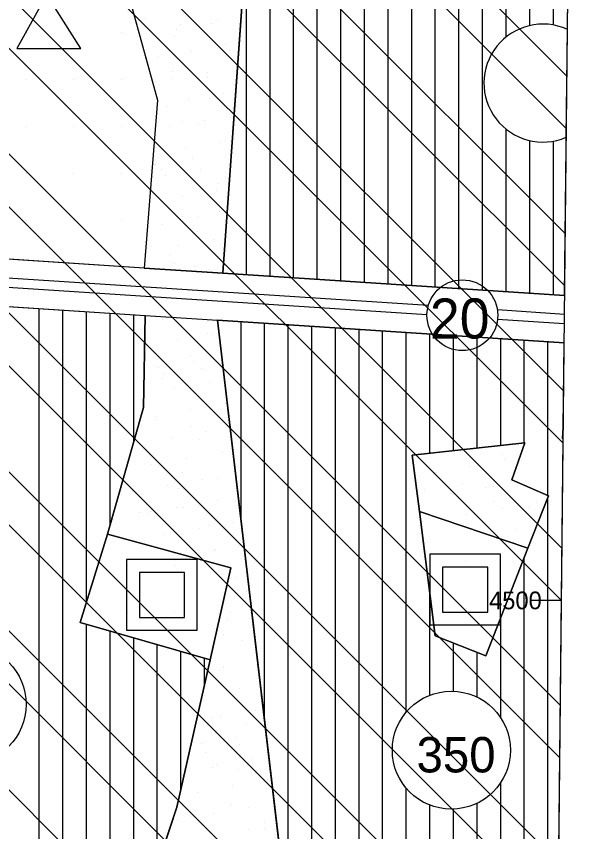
# Model space of a CAD drawing. Extents: x 419109 to 421295, y 4452223 to 4457798.
# Drawn here: x 421030.3 to 421266.4, y 4454402 to 4454747.5 of the extents above; entities that cross this region are included whole.
import ezdxf

# ---------------------------------------------------------------- set-up
doc = ezdxf.new("R2010")
doc.units = 0
for name, color, linetype in [('ADA', 7, 'Continuous'), ('ADAKENARI', 7, 'Continuous'), ('Default', 7, 'Continuous'), ('KALDIRIM', 7, 'Continuous'), ('KD_DAIRE', 7, 'Continuous'), ('KD_YGEN', 7, 'Continuous'), ('LJ_SEMBOL', 7, 'Continuous'), ('PAFTALAMA', 7, 'Continuous'), ('PL_AYA_PARK_DINLENME', 7, 'Continuous'), ('PL_KON_MEV_350', 7, 'Continuous'), ('PL_OZEL_DONATI', 7, 'Continuous'), ('PL_SAY_ILKOGRETIM', 7, 'Continuous'), ('PL_SAY_KULTUR_TESIS', 7, 'Continuous'), ('SM_DAIRE', 7, 'Continuous'), ('SM_TAKS', 7, 'Continuous'), ('SN_TR_SIVILASMA', 7, 'Continuous'), ('TR_ILKEGITIM', 7, 'Continuous'), ('TR_ORTAYOGUNKONUT', 7, 'Continuous'), ('TR_PARKALANI', 7, 'Continuous'), ('TR_SAGLIKTESIS', 7, 'Continuous')]:
    doc.layers.add(name, color=color, linetype=linetype)

# ---------------------------------------------------------------- blocks, each defined once
blk = doc.blocks.new('POINT_DISPLAY')
at = {"layer": 'Default'}
blk.add_line((0, 0), (0, 0), dxfattribs=at)

msp = doc.modelspace()

# ---------------------------------------------------------------- linework, layer by layer
at = {"layer": 'ADA'}
for p, q in [((421130.41, 4454815.27), (421117.8, 4454638.68)), ((421068.09, 4454791.9), (421090.1, 4454711.95)), ((421090.1, 4454711.95), (421084.53, 4454640.85)), ((421084.13, 4454581.81), (421084.97, 4454620.78)), ((421144.89, 4454369.02), (421115.5, 4454618.79)), ((421084.13, 4454581.81), (421068.9, 4454528.03)), ((421261.97, 4454573.24), (421261.62, 4454568.63)), ((421261.62, 4454568.63), (421261.92, 4454568.53)), ((421245.7, 4454566.85), (421198.04, 4454561.5)), ((421240.21, 4454551.12), (421245.7, 4454566.85)), ((421198.04, 4454561.5), (421201.06, 4454537.72)), ((421255.71, 4454544.38), (421240.21, 4454551.12)), ((421247.03, 4454522.16), (421255.71, 4454544.38)), ((421201.06, 4454537.72), (421247.03, 4454522.16)), ((421201.06, 4454537.72), (421207.77, 4454484.95)), ((421068.9, 4454528.03), (421057.44, 4454490.64)), ((421068.9, 4454528.03), (421121.16, 4454513.82)), ((421229.18, 4454476.51), (421247.03, 4454522.16)), ((421121.16, 4454513.82), (421112.39, 4454474.83)), ((421057.44, 4454490.64), (421112.39, 4454474.83)), ((421207.77, 4454484.95), (421229.18, 4454476.51)), ((421112.39, 4454474.83), (421098.33, 4454412.34)), ((421098.33, 4454412.34), (421084.63, 4454371.25))]:
    msp.add_line(p, q, dxfattribs=at)
at = {"layer": 'ADAKENARI'}
for p, q in [((421084.53, 4454640.85), (421018.59, 4454645.15)), ((421117.8, 4454638.68), (421084.53, 4454640.85)), ((421262.55, 4454629.25), (421117.8, 4454638.68)), ((421016.17, 4454625.26), (421084.97, 4454620.78)), ((421084.97, 4454620.78), (421115.5, 4454618.79)), ((421115.5, 4454618.79), (421262.34, 4454609.22))]:
    msp.add_line(p, q, dxfattribs=at)
at = {"layer": 'KALDIRIM'}
for p, q in [((421204.84, 4454624.99), (421018.3, 4454637.15)), ((421204.26, 4454621.02), (421016.45, 4454633.26)), ((421262.47, 4454621.23), (421234.09, 4454623.08)), ((421262.42, 4454617.23), (421234.15, 4454619.07))]:
    msp.add_line(p, q, dxfattribs=at)
at = {"layer": 'KD_DAIRE'}
msp.add_circle((421219.26, 4454620.86), 15, dxfattribs=at)
at = {"layer": 'LJ_SEMBOL'}
for p, q in [((421043.15, 4454756.76), (421030.61, 4454733.95)), ((421057.63, 4454733.95), (421043.15, 4454756.76)), ((421030.61, 4454733.95), (421057.63, 4454733.95)), ((421235.43, 4454519.61), (421205.43, 4454519.61)), ((421205.43, 4454519.61), (421205.43, 4454489.61)), ((421235.43, 4454489.61), (421235.43, 4454519.61)), ((421106.99, 4454517.35), (421076.99, 4454517.35)), ((421076.99, 4454517.35), (421076.99, 4454487.35)), ((421106.99, 4454487.35), (421106.99, 4454517.35)), ((421229.98, 4454514.15), (421210.89, 4454514.15)), ((421210.89, 4454514.15), (421210.89, 4454495.06)), ((421229.98, 4454495.06), (421229.98, 4454514.15)), ((421101.54, 4454511.9), (421082.45, 4454511.9)), ((421082.45, 4454511.9), (421082.45, 4454492.81)), ((421101.54, 4454492.81), (421101.54, 4454511.9)), ((421210.89, 4454495.06), (421229.98, 4454495.06)), ((421082.45, 4454492.81), (421101.54, 4454492.81)), ((421205.43, 4454489.61), (421235.43, 4454489.61)), ((421076.99, 4454487.35), (421106.99, 4454487.35))]:
    msp.add_line(p, q, dxfattribs=at)
for points in [[(421205.43, 4454489.61), (421235.43, 4454489.61), (421235.43, 4454519.61), (421205.43, 4454519.61)], [(421076.99, 4454487.35), (421106.99, 4454487.35), (421106.99, 4454517.35), (421076.99, 4454517.35)]]:
    msp.add_lwpolyline(points, close=True, dxfattribs=at)
at = {"layer": 'PAFTALAMA'}
for q in [(421248.7, 4454500), (421261.2, 4454500)]:
    msp.add_line((421261.2, 4454500), q, dxfattribs=at)
msp.add_lwpolyline([(419138.44, 4455021.89), (419108.72, 4452245.78), (421237.47, 4452223.29), (421266.41, 4454999.4)], dxfattribs=at)
at = {"layer": 'PL_AYA_PARK_DINLENME'}
msp.add_lwpolyline([(421068.09, 4454791.9), (421090.1, 4454711.95), (421084.53, 4454640.85), (421117.8, 4454638.68), (421130.41, 4454815.27)], dxfattribs=at)
for points in [[(421098.33, 4454412.34), (421112.39, 4454474.83), (421121.16, 4454513.82), (421068.9, 4454528.03), (421084.13, 4454581.81), (421084.97, 4454620.78), (421115.5, 4454618.79), (421144.89, 4454369.02), (421154.1, 4454290.74), (421144.69, 4454290.2), (421141.97, 4454317.46), (421136.91, 4454368.08), (421112.03, 4454365.16), (421084.63, 4454371.25)], [(421245.7, 4454566.85), (421240.21, 4454551.12), (421255.71, 4454544.38), (421247.03, 4454522.16), (421201.06, 4454537.72), (421198.04, 4454561.5)]]:
    msp.add_lwpolyline(points, close=True, dxfattribs=at)
at = {"layer": 'PL_KON_MEV_350'}
for p, q in [((421262.55, 4454629.25), (421264.41, 4454807.34)), ((421261.97, 4454573.24), (421262.34, 4454609.22)), ((421259.38, 4454325.45), (421261.92, 4454568.53))]:
    msp.add_line(p, q, dxfattribs=at)
for points in [[(421264.41, 4454807.34), (421130.41, 4454815.27), (421117.8, 4454638.68), (421262.55, 4454629.25)], [(421262.34, 4454609.22), (421115.5, 4454618.79), (421144.89, 4454369.02), (421154.1, 4454290.74), (421239.25, 4454295.67), (421259.38, 4454325.45)], [(421261.92, 4454568.53), (421261.62, 4454568.63), (421261.97, 4454573.24)], [(421240.21, 4454551.12), (421255.71, 4454544.38), (421247.03, 4454522.16), (421229.18, 4454476.51), (421207.77, 4454484.95), (421201.06, 4454537.72), (421198.04, 4454561.5), (421245.7, 4454566.85), (421240.21, 4454551.12)]]:
    msp.add_lwpolyline(points, dxfattribs=at)
msp.add_lwpolyline([(421016.17, 4454625.26), (421084.97, 4454620.78), (421084.13, 4454581.81), (421068.9, 4454528.03), (421057.44, 4454490.64), (421112.39, 4454474.83), (421098.33, 4454412.34), (421084.63, 4454371.25), (421112.03, 4454365.16), (421094.78, 4454314.42), (421141.97, 4454317.46), (421144.69, 4454290.2), (421079.09, 4454286.4), (421061.53, 4454292.35), (420940.66, 4454396.41), (420954.23, 4454423), (420920.05, 4454437.89), (421002.02, 4454616.82)], close=True, dxfattribs=at)
at = {"layer": 'PL_OZEL_DONATI'}
for points in [[(421247.03, 4454522.16), (421229.18, 4454476.51), (421207.77, 4454484.95), (421201.06, 4454537.72)], [(421057.44, 4454490.64), (421068.9, 4454528.03), (421121.16, 4454513.82), (421112.39, 4454474.83)]]:
    msp.add_lwpolyline(points, close=True, dxfattribs=at)
at = {"layer": 'PL_SAY_ILKOGRETIM'}
msp.add_lwpolyline([(421084.53, 4454640.85), (421018.59, 4454645.15), (421005.95, 4454655.44), (420974.76, 4454768.22), (421068.09, 4454791.9), (421090.1, 4454711.95)], close=True, dxfattribs=at)
at = {"layer": 'PL_SAY_KULTUR_TESIS'}
msp.add_line((421261.92, 4454568.53), (421261.97, 4454573.24), dxfattribs=at)
msp.add_lwpolyline([(421261.97, 4454573.24), (421261.62, 4454568.63), (421261.92, 4454568.53)], dxfattribs=at)
at = {"layer": 'SM_DAIRE'}
msp.add_line((421263.25, 4454696.27), (421263.72, 4454742.01), dxfattribs=at)
for centre in [(421009.51, 4454455.95), (421214.6, 4454436.55)]:
    msp.add_circle(centre, 25, dxfattribs=at)
msp.add_arc((421253.4, 4454719.24), 25, 65.5997, 293.2059, dxfattribs=at)
at = {"layer": 'SN_TR_SIVILASMA'}
for p, q in [((421259.81, 4454366.67), (420620.25, 4455006.23)), ((421260.04, 4454388.89), (420642.94, 4455005.99)), ((421260.51, 4454433.33), (420688.32, 4455005.51)), ((421260.74, 4454455.55), (420711.01, 4455005.27)), ((421261.2, 4454499.99), (420756.39, 4455004.79)), ((421261.43, 4454522.2), (420779.09, 4455004.55)), ((421261.9, 4454566.64), (420824.47, 4455004.07)), ((421262.13, 4454588.86), (420847.16, 4455003.83)), ((421262.59, 4454633.3), (420892.54, 4455003.35)), ((421262.82, 4454655.52), (420915.23, 4455003.11)), ((421263.29, 4454699.96), (420960.61, 4455002.63)), ((421263.52, 4454722.18), (420983.3, 4455002.39)), ((421259.35, 4454322.23), (420650.2, 4454931.39)), ((421259.12, 4454300.01), (420676.73, 4454882.4)), ((421258.65, 4454255.58), (420729.79, 4454784.44)), ((421258.42, 4454233.36), (420751.04, 4454740.73)), ((421257.96, 4454188.92), (420757.65, 4454689.23))]:
    msp.add_line(p, q, dxfattribs=at)
at = {"layer": 'TR_ORTAYOGUNKONUT'}
for p, q in [((421137.8, 4454637.38), (421137.8, 4454814.83)), ((421147.8, 4454636.73), (421147.8, 4454814.24)), ((421157.8, 4454636.07), (421157.8, 4454813.65)), ((421167.8, 4454635.42), (421167.8, 4454813.05)), ((421177.8, 4454634.77), (421177.8, 4454812.46)), ((421187.8, 4454634.12), (421187.8, 4454811.87)), ((421197.8, 4454633.47), (421197.8, 4454811.28)), ((421207.8, 4454632.81), (421207.8, 4454810.69)), ((421217.8, 4454632.16), (421217.8, 4454810.09)), ((421227.8, 4454631.51), (421227.8, 4454809.5)), ((421237.8, 4454738.78), (421237.8, 4454808.91)), ((421247.8, 4454743.61), (421247.8, 4454808.32)), ((421257.8, 4454743.85), (421257.8, 4454807.73)), ((421127.8, 4454638.03), (421127.8, 4454778.68)), ((421237.8, 4454630.86), (421237.8, 4454699.71)), ((421247.8, 4454630.21), (421247.8, 4454694.88)), ((421257.8, 4454629.56), (421257.8, 4454694.63)), ((421040.05, 4454310.84), (421040.05, 4454623.71)), ((421050.05, 4454302.23), (421050.05, 4454623.05)), ((421060.05, 4454499.16), (421060.05, 4454622.4)), ((421070.05, 4454532.08), (421070.05, 4454621.75)), ((421080.05, 4454567.41), (421080.05, 4454621.1)), ((421125.5, 4454533.79), (421125.5, 4454618.14)), ((421135.5, 4454448.79), (421135.5, 4454617.48)), ((421145.5, 4454363.79), (421145.5, 4454616.83)), ((421155.5, 4454290.82), (421155.5, 4454616.18)), ((421165.5, 4454291.4), (421165.5, 4454615.53)), ((421175.5, 4454291.98), (421175.5, 4454614.88)), ((421185.5, 4454292.56), (421185.5, 4454614.23)), ((421195.5, 4454452.69), (421195.5, 4454613.57)), ((421205.5, 4454562.33), (421205.5, 4454612.92)), ((421215.5, 4454563.46), (421215.5, 4454612.27)), ((421225.5, 4454564.58), (421225.5, 4454611.62)), ((421235.5, 4454565.7), (421235.5, 4454610.97)), ((421245.5, 4454566.82), (421245.5, 4454610.31)), ((421255.5, 4454544.47), (421255.5, 4454609.66)), ((421255.5, 4454319.71), (421255.5, 4454543.83)), ((421245.5, 4454304.92), (421245.5, 4454518.26)), ((421205.5, 4454459.84), (421205.5, 4454502.8)), ((421235.5, 4454450.26), (421235.5, 4454492.68)), ((421060.05, 4454293.62), (421060.05, 4454489.89)), ((421070.05, 4454289.46), (421070.05, 4454487.01)), ((421080.05, 4454286.45), (421080.05, 4454484.14)), ((421090.05, 4454387.5), (421090.05, 4454481.26)), ((421215.5, 4454461.54), (421215.5, 4454481.9)), ((421100.05, 4454419.98), (421100.05, 4454478.38)), ((421225.5, 4454459.05), (421225.5, 4454477.96)), ((421110.05, 4454464.42), (421110.05, 4454475.5)), ((421235.5, 4454295.46), (421235.5, 4454422.84)), ((421195.5, 4454293.14), (421195.5, 4454420.42)), ((421205.5, 4454293.72), (421205.5, 4454413.27)), ((421225.5, 4454294.88), (421225.5, 4454414.06)), ((421215.5, 4454294.3), (421215.5, 4454411.57))]:
    msp.add_line(p, q, dxfattribs=at)

# ---------------------------------------------------------------- block references
at = {"layer": 'TR_ILKEGITIM', "xscale": 0.1, "yscale": 0.10000000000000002}
for p in [(421034.76, 4454740.85), (421054.76, 4454740.85), (421074.76, 4454740.85), (421034.76, 4454720.85), (421054.76, 4454720.85), (421074.76, 4454720.85), (421034.76, 4454700.85), (421054.76, 4454700.85), (421074.76, 4454700.85), (421034.76, 4454680.85), (421054.76, 4454680.85), (421074.76, 4454680.85), (421034.76, 4454660.85), (421054.76, 4454660.85), (421074.76, 4454660.85)]:
    msp.add_blockref('POINT_DISPLAY', p, dxfattribs=at)
at = {"layer": 'TR_PARKALANI', "xscale": 0.1, "yscale": 0.10000000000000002}
for p in [(421085.1, 4454746.53), (421099.87, 4454743.93), (421112.85, 4454744.38), (421115.51, 4454746.25), (421098.08, 4454741.78), (421083.31, 4454739.17), (421096.74, 4454738.8), (421119.51, 4454735.4), (421089.97, 4454730.19), (421104.74, 4454732.8), (421121.09, 4454733.12), (421096.4, 4454724.23), (421111.4, 4454723.82), (421096.63, 4454721.21), (421111.17, 4454721.63), (421112.2, 4454712.6), (421118.06, 4454714.84), (421093.79, 4454709.46), (421103.29, 4454712.23), (421100.71, 4454702.96), (421109.95, 4454703.25), (421095.18, 4454700.65), (421107.7, 4454701.93), (421116.61, 4454694.27), (421101.84, 4454691.67), (421089.45, 4454684.84), (421105.09, 4454687.16), (421091.81, 4454682.44), (421108.5, 4454682.69), (421093.73, 4454680.08), (421119, 4454679.63), (421116.16, 4454676.76), (421100.39, 4454671.1), (421115.16, 4454673.71), (421116.39, 4454664.86), (421100.75, 4454662.54), (421107.05, 4454662.12), (421092.28, 4454659.52), (421107.27, 4454656.25), (421098.94, 4454650.54), (421113.71, 4454653.14), (421095.78, 4454646.61), (421097.28, 4454642.84), (421105.6, 4454641.56), (421112.05, 4454640.24), (421092.12, 4454619.23), (421111.23, 4454613.25), (421113.55, 4454612.85), (421098.78, 4454610.25), (421103.76, 4454603.84), (421090.67, 4454598.66), (421105.44, 4454601.27), (421108.62, 4454598.47), (421092.98, 4454596.15), (421092.26, 4454594.2), (421112.1, 4454592.29), (421097.33, 4454589.68), (421118.76, 4454583.31), (421089.22, 4454578.1), (421103.99, 4454580.7), (421089.51, 4454576.46), (421119.21, 4454577.64), (421119.92, 4454576.17), (421083.37, 4454573.68), (421104.28, 4454573.85), (421110.65, 4454571.72), (421095.88, 4454569.12), (421107.72, 4454568), (421081.11, 4454566.52), (421086.9, 4454561.69), (421117.31, 4454562.74), (421236.06, 4454561.64), (421087.77, 4454557.54), (421102.54, 4454560.14), (421237.15, 4454559.51), (421100.81, 4454554.16), (421207.6, 4454554.3), (421208.24, 4454554.03), (421222.37, 4454556.91), (421109.2, 4454551.16), (421115.58, 4454551.55), (421094.43, 4454548.56), (421098.82, 4454547.49), (421203.04, 4454547.16), (421218.68, 4454549.48), (421229.04, 4454547.93), (421232.59, 4454548.35), (421079.66, 4454545.95), (421214.26, 4454545.33), (421115.86, 4454542.18), (421123.17, 4454541.81), (421232.58, 4454541.95), (421250.47, 4454541.55), (421082.56, 4454537.07), (421086.32, 4454536.97), (421087.33, 4454537.84), (421098.2, 4454539.38), (421101.09, 4454539.58), (421220.92, 4454536.35), (421235.7, 4454538.95), (421247.36, 4454539.34), (421071.54, 4454534.37), (421122.52, 4454533.2), (421107.75, 4454530.6), (421112.11, 4454531.86), (421242.36, 4454529.97), (421092.98, 4454527.99), (421114.28, 4454521.29), (421114.41, 4454521.62), (421109.5, 4454517.08), (421121.07, 4454512.64), (421123.41, 4454509.55), (421127.73, 4454503.66), (421120.8, 4454494.78), (421129.73, 4454495.09), (421119.62, 4454492.07), (421118.24, 4454485.45), (421126.28, 4454483.09), (421118.17, 4454471.51), (421132.1, 4454472.48), (421116.46, 4454470.16), (421124.83, 4454462.53), (421110.06, 4454459.92), (421133.69, 4454459.26), (421131.49, 4454453.55), (421112.99, 4454450.47), (421116.72, 4454450.94), (421127.76, 4454447.86), (421123.38, 4454441.96), (421108.61, 4454439.36), (421124.8, 4454438.74), (421110.38, 4454435.69), (421130.04, 4454432.98), (421115.27, 4454430.38), (421113.31, 4454429.1), (421124.29, 4454428.17), (421136.7, 4454424), (421107.15, 4454418.79), (421121.93, 4454421.4), (421121.68, 4454413.39), (421128.59, 4454412.42), (421104.42, 4454408.58), (421106.04, 4454411.07), (421113.81, 4454409.81), (421099.04, 4454407.21), (421135.58, 4454405.86), (421128.76, 4454402.9), (421135.25, 4454403.44)]:
    msp.add_blockref('POINT_DISPLAY', p, dxfattribs=at)
at = {"layer": 'TR_SAGLIKTESIS', "xscale": 0.1, "yscale": 0.10000000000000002}
for p in [(421221.06, 4454516.51), (421241.06, 4454516.51), (421077.44, 4454514.83), (421097.44, 4454514.83), (421117.44, 4454514.83), (421077.44, 4454494.83), (421097.44, 4454494.83), (421221.06, 4454496.51)]:
    msp.add_blockref('POINT_DISPLAY', p, dxfattribs=at)

# ---------------------------------------------------------------- texts
at = {"layer": 'KD_YGEN'}
msp.add_text('20', height=17, dxfattribs=at).set_placement((421205.49, 4454610.96))
at = {"layer": 'PAFTALAMA'}
msp.add_text('4500', height=7.5, dxfattribs=at).set_placement((421230.57, 4454496.25))
at = {"layer": 'SM_TAKS'}
msp.add_text('350', height=15, dxfattribs=at).set_placement((421199.86, 4454427.11))

doc.saveas('drawing.dxf')
